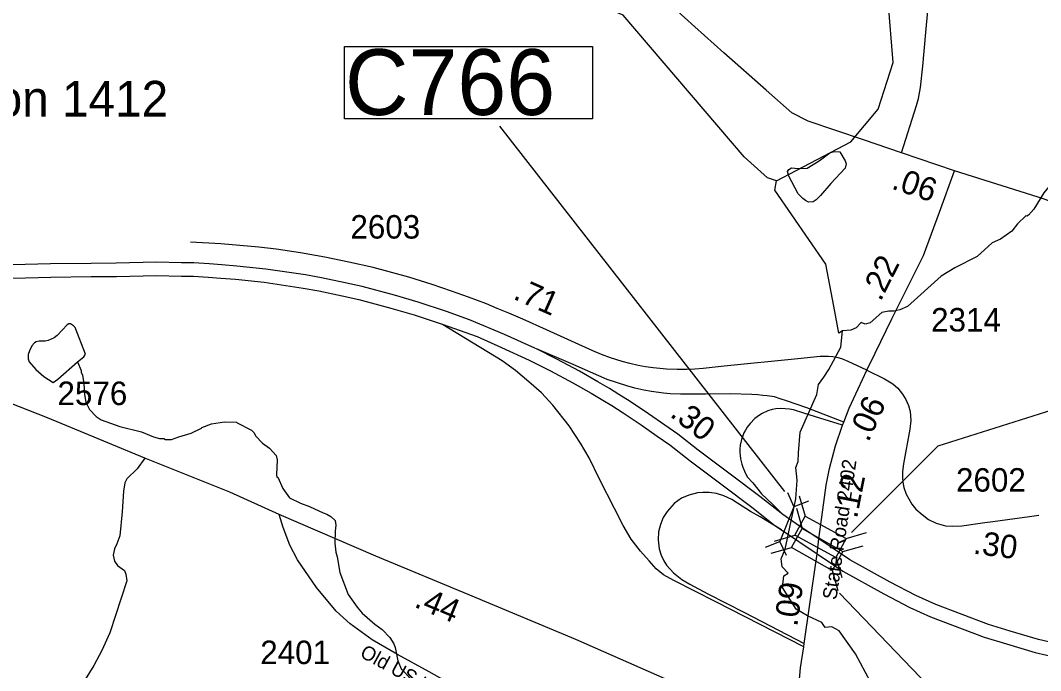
# Model space of a CAD drawing. Extents: x 1248224 to 1454986, y 825081 to 985870.
# Drawn here: x 1436386 to 1441819, y 875461 to 878922 of the extents above; entities that cross this region are included whole.
import ezdxf

# ---------------------------------------------------------------- set-up
doc = ezdxf.new("R2010")
doc.units = 0
for name, color, linetype in [('Exist Geographical Mountain Summit Elevation Number Label', 7, 'Continuous'), ('Exist Hydrographic Creek Single Shore', 7, 'Continuous'), ('Exist Hydrographic Misc Water Feature', 7, 'Continuous'), ('Exist Road Non-System Type 51', 7, 'Continuous'), ('Exist Road Primary Interstate Ramp 1 Lane Attributed', 7, 'Continuous'), ('Exist Road Primary US Divided Attributed', 7, 'Continuous'), ('Exist Road Primary US Mileage Hundredths English Label', 7, 'Continuous'), ('Exist Road Primary US Structure Culvert CELL', 7, 'Continuous'), ('Exist Road Primary US Structure Culvert Number Label', 7, 'Continuous'), ('Exist Road Primary US Structure Standard Bridge CELL', 7, 'Continuous'), ('Exist Road Primary US Structure Standard Bridge Number Label', 7, 'Continuous'), ('Exist Road Secondary Mileage Hundredths English Label', 7, 'Continuous'), ('Exist Road Secondary Type 41 Attributed', 7, 'Continuous'), ('Exist Road Secondary Type 51 Attributed', 7, 'Continuous'), ('Exist Road Secondary Type 51 Label', 7, 'Continuous'), ('Exist Road Secondary Type 51 Number Label', 7, 'Continuous')]:
    doc.layers.add(name, color=color, linetype=linetype)

msp = doc.modelspace()

# ---------------------------------------------------------------- linework, layer by layer
at = {"layer": 'Exist Hydrographic Creek Single Shore'}
for points in [[(1440412.8, 878067.4), (1440808.8, 878276), (1440953.8, 878450.4), (1441033.8, 878698.2), (1441006.8, 879023.8), (1440812.8, 879319.8), (1440781.8, 879461.7), (1440793.7, 880072.1), (1440680.8, 880665.3), (1440532.8, 880783.2), (1440383.7, 880845.2), (1440302.8, 880948.7), (1440308.8, 881280.1), (1440335.8, 881381.3), (1440322.7, 881548.9), (1440210.8, 881807.3), (1440224.4, 882520.5)], [(1440912.3, 875400.8), (1440833.5, 875550.1), (1440746.3, 875672.5), (1440707.7, 875694.3), (1440670.8, 875689.3), (1440654, 875716.1), (1440576.9, 875753), (1440516.5, 875788.2), (1440445.3, 875903.9), (1440452, 875965.9), (1440473.8, 875979.4), (1440441.9, 876012.9), (1440436.9, 876056.5), (1440457.8, 876106.6), (1440514.8, 876375.1), (1440522.4, 876474), (1440515.7, 876542.8), (1440527.4, 876574.6), (1440529.1, 876619.9), (1440539.2, 876730.6), (1440627.2, 876930.1), (1440635.6, 876983.8), (1440664.1, 877022.4), (1440690.9, 877064.3), (1440755.5, 877183.3), (1440763.8, 877269.1), (1440743.7, 877257.1), (1440718.6, 877401.3), (1440675, 877624.4), (1440403.7, 878018.3), (1440412.8, 878067.4)]]:
    msp.add_lwpolyline(points, dxfattribs=at)
at = {"layer": 'Exist Hydrographic Misc Water Feature'}
for points in [[(1440412.8, 878067.4), (1440363.8, 878084.7), (1440240.8, 878195.5), (1439596.8, 878950.5), (1439149.7, 879136.7), (1439001.8, 879231.7), (1438748.8, 879492.9), (1438492.8, 879639.2), (1437771.8, 879880.1), (1437591.8, 880031.6), (1437534.8, 880134.5), (1437539.8, 880377.3), (1437640.8, 880831.7)], [(1442214.9, 878935.7), (1442209.1, 878851.8), (1442186.6, 878740.2), (1442183.3, 878680.3), (1442184.8, 878656.2), (1442195.9, 878616), (1442218.9, 878567.4), (1442226.1, 878531.3), (1442215.2, 878491.6), (1442200.8, 878467.9), (1442129.4, 878405.5), (1442112.9, 878381.8), (1442098, 878346.1), (1442102, 878342), (1442068.6, 878278.7), (1442019.3, 878235.8), (1441958.9, 878201.1), (1441917.6, 878138.1), (1441915, 878114.1), (1441916.9, 878106.1), (1441908.4, 878082.2), (1441861.3, 878035.2), (1441836.6, 878003.8), (1441782.8, 877916.9)], [(1440470.8, 878117.3), (1440477.4, 878127.6), (1440491.6, 878137.2), (1440527.6, 878134.5), (1440575.5, 878135.4), (1440640.4, 878173.9), (1440697.3, 878216.7), (1440719.5, 878224.2), (1440750.3, 878222.4)], [(1440750.3, 878222.4), (1440778.4, 878174.8), (1440784.1, 878158.8), (1440777.5, 878134.9), (1440701.8, 878054.5), (1440646.4, 877989.8), (1440623.9, 877966.2), (1440607.6, 877956.6), (1440583.6, 877955.1), (1440567.8, 877963.4), (1440552.1, 877973.8), (1440528.6, 877998.4), (1440478.6, 878093.5), (1440470.8, 878117.3)], [(1441782.8, 877916.9), (1441754.1, 877885.5), (1441746, 877879.8), (1441740, 877881.9), (1441696.1, 877839.9), (1441666.2, 877799.5), (1441605.3, 877756.9), (1441560.9, 877737.8), (1441481.3, 877665.5), (1441362, 877604.2), (1441289, 877559.8), (1441109.6, 877399.8), (1441069.1, 877380.6), (1441037, 877373.3), (1441010.9, 877373.9), (1440972.8, 877366.8), (1440911.4, 877312.5), (1440884.6, 877305.8), (1440862.8, 877314.1), (1440837.6, 877285.6), (1440809.1, 877273.9), (1440763.8, 877269.1)], [(1436691.3, 877104), (1436723.9, 877131.3), (1436732.2, 877145.1), (1436677.3, 877286.4), (1436669.6, 877296.5), (1436653.8, 877306.9), (1436643.7, 877307.2), (1436635.6, 877301.4), (1436582.4, 877244.5), (1436566.1, 877232.9), (1436533.8, 877217.6), (1436517.7, 877213.9), (1436485.8, 877214.6), (1436469.7, 877211), (1436461.6, 877205.2), (1436447.2, 877189.5), (1436434.7, 877163.8), (1436428.2, 877143.9), (1436427.7, 877119.9), (1436433.4, 877103.8), (1436468.4, 877063), (1436511.7, 877026), (1436561, 876994.9), (1436585.4, 877012.3), (1436691.3, 877104)], [(1436691.3, 877104), (1436710.4, 877057.5), (1436710.2, 877049.5), (1436717.8, 877033.3), (1436724.8, 876989.3), (1436727.6, 876931.1), (1436734.7, 876889), (1436753.9, 876850.5), (1436789, 876813.7), (1436816.6, 876795.1), (1436915.9, 876760.9), (1437031.3, 876732.3), (1437094.7, 876704.9), (1437126.4, 876696.1), (1437150.4, 876695.6), (1437158.3, 876691.4), (1437190.3, 876690.8), (1437230.7, 876705.9), (1437295.1, 876724.4), (1437351.6, 876751.2), (1437351.7, 876755.2), (1437404.1, 876774.1), (1437472.4, 876784.5), (1437536.3, 876783.1), (1437539.8, 876779), (1437617.4, 876741.3), (1437629.1, 876729.1), (1437640.7, 876708.8), (1437675.9, 876671.9), (1437713.3, 876645.1), (1437748.5, 876606.3), (1437753.9, 876582.1), (1437750.2, 876502.3), (1437752, 876490.2), (1437757.9, 876490.1), (1437784.7, 876429.5), (1437819.5, 876380.7), (1437878.2, 876351.8), (1437926.6, 876334.2), (1437997.8, 876300.7), (1438017.7, 876294.2), (1438039.4, 876281.7), (1438062.9, 876259.2), (1438066.4, 876235.1), (1438061.7, 876203.2), (1438060.2, 876139.2), (1438065.3, 876091), (1438072.8, 876066.9), (1438086.9, 875983), (1438132.3, 875865.5), (1438178.9, 875798.4), (1438206.1, 875765.8), (1438272.9, 875708.3), (1438312.3, 875679.4), (1438353.4, 875636.5), (1438374.6, 875604), (1438382.2, 875583.8), (1438396.6, 875511.9), (1438415.6, 875467.1), (1438420.8, 875464.9), (1438461.1, 875419.1)]]:
    msp.add_lwpolyline(points, dxfattribs=at)
at = {"layer": 'Exist Road Non-System Type 51'}
msp.add_lwpolyline([(1437049.7, 876591.1), (1437007.4, 876534.8), (1436952.5, 876482.4), (1436942.6, 876460), (1436935.1, 876415.1), (1436927.6, 876305.3), (1436915.1, 876178.1), (1436900.2, 876135.7), (1436887.7, 876108.3), (1436880.3, 876075.9), (1436887.7, 876043.5), (1436902.7, 876021), (1436940.1, 875993.6), (1436947.5, 875973.6), (1436952.5, 875938.7), (1436862.8, 875661.9), (1436820.4, 875567.1), (1436778.1, 875487.3), (1436730.7, 875412.5), (1436685.9, 875360.1), (1436643.5, 875322.7), (1436601.1, 875292.7), (1436518.9, 875267.8)], dxfattribs=at)
at = {"layer": 'Exist Road Primary Interstate Ramp 1 Lane Attributed'}
for points in [[(1440557.3, 875587.4), (1440089.4, 875825.9), (1439865.8, 875939.8), (1439811, 875970.9), (1439771.2, 876002.1), (1439733.8, 876044.4), (1439688.2, 876096.7), (1439638.2, 876159.8), (1439595.6, 876233.3), (1439550, 876324.4), (1439469.2, 876480.1), (1439414.4, 876593.9), (1439369.1, 876671.1), (1439308.8, 876763.3), (1439222.4, 876874), (1439162, 876939.4), (1439093.3, 876998.1), (1439022.9, 877058.4), (1438951.6, 877110.4), (1438633.7, 877303.8)], [(1440770.7, 876783.2), (1440574.7, 876859.9), (1440465, 876897.6), (1440432.2, 876907.7), (1440402, 876917.7), (1440362, 876923.5), (1440340, 876926), (1440312.5, 876929.3), (1440281.7, 876931.2), (1440165.5, 876933.8), (1440035.1, 876932.7), (1439943.6, 876931.9), (1439900.7, 876933), (1439847, 876934.5), (1439810.1, 876938.5), (1439747.4, 876947.2), (1439706.2, 876954.5), (1439658.2, 876964.3), (1439614.9, 876976), (1439511.5, 877009.8), (1439317.3, 877094.8), (1439134, 877173)], [(1440764.5, 876767.3), (1440642.4, 876804.8), (1440558.7, 876832), (1440503.2, 876848.2), (1440481.2, 876852.2), (1440459.2, 876854.8), (1440432, 876856.3), (1440409.2, 876853.7), (1440389.2, 876850.8), (1440365.9, 876843.8), (1440336.7, 876830.2), (1440321.8, 876820.3), (1440296.8, 876801.9), (1440271.8, 876775.5), (1440256, 876756.4), (1440247.2, 876741.3), (1440239.2, 876726.1), (1440233.1, 876711.2), (1440225.7, 876691), (1440219.7, 876660.1), (1440217.5, 876638.8), (1440217.8, 876621.2), (1440219.7, 876608), (1440221.5, 876588.1), (1440228.5, 876559.5), (1440233.1, 876543.7), (1440241.7, 876522.4), (1440256, 876492.2), (1440286.9, 876460.3), (1440333.5, 876401.5), (1440391.1, 876347.5), (1440446.5, 876290.9)], [(1440439.9, 876209.4), (1440325.8, 876279.6), (1440274.8, 876306.8), (1440205, 876351.6), (1440174.5, 876372.1), (1440132.9, 876391.8), (1440093, 876403), (1440054.4, 876409.2), (1440020.8, 876409.2), (1439991, 876406.7), (1439945.5, 876395.5), (1439906.9, 876378.1), (1439868.3, 876349.4), (1439829.7, 876308.3), (1439808.6, 876275.9), (1439794.9, 876238.6), (1439784.9, 876198.7), (1439782.4, 876156.3), (1439788.6, 876109), (1439798.6, 876075.4), (1439812.3, 876045.5), (1439827.2, 876021.8), (1439864.6, 875981), (1439908.1, 875946.1), (1439951.7, 875920), (1440047.6, 875870.1), (1440241.6, 875769.7), (1440559.8, 875604.3)]]:
    msp.add_lwpolyline(points, dxfattribs=at)
at = {"layer": 'Exist Road Primary US Divided Attributed'}
for points in [[(1439134, 877173), (1439125.9, 877177), (1438963.8, 877250), (1438778.3, 877328.3), (1438655.8, 877372), (1438504.3, 877421.4), (1438379.1, 877458.8), (1438206.2, 877505.8), (1438115.1, 877525.5), (1437989.9, 877551.9), (1437904.3, 877567.3), (1437694.1, 877598), (1437539.3, 877614.5), (1437459.2, 877621.1), (1437391.1, 877625.5), (1437310.2, 877630.9), (1437244.3, 877630.9), (1437110.4, 877634.2), (1436896.7, 877629.8), (1436762.7, 877628.7), (1436546.8, 877626.5), (1436411.8, 877623.2), (1436114.7, 877615.5)], [(1436115.1, 877544.7), (1436413.5, 877552.4), (1436548, 877555.7), (1436763.4, 877557.9), (1436897.7, 877559), (1437110.3, 877563.4), (1437243.5, 877560.1), (1437307.8, 877560.1), (1437386.4, 877554.8), (1437454, 877550.4), (1437532.6, 877543.9), (1437685.2, 877527.7), (1437892.9, 877497.4), (1437976.3, 877482.4), (1438100.2, 877456.3), (1438189.4, 877436.9), (1438359.7, 877390.6), (1438483.1, 877353.8), (1438632.9, 877304.9)], [(1438632.9, 877304.9), (1438819.1, 877239.5), (1438948.2, 877181.1), (1439095.2, 877113.2), (1439209.7, 877055.9), (1439328.9, 876991.9), (1439426.4, 876936.8), (1439487.7, 876901.2), (1439535.8, 876871.3), (1439595.3, 876833.4), (1439691.8, 876769.4), (1439777.6, 876709.6), (1439844.2, 876662.3), (1439952.8, 876578), (1440123.2, 876449.4), (1440280.4, 876331.4), (1440404.5, 876233.8), (1440439.9, 876209.4)], [(1440446.5, 876290.9), (1440323.5, 876387.5), (1440165.8, 876506), (1439995.9, 876634.2), (1439886.4, 876719.2), (1439818.4, 876767.5), (1439731.6, 876828), (1439633.9, 876892.8), (1439573.5, 876931.2), (1439524.1, 876962), (1439461.6, 876998.2), (1439363.1, 877054), (1439242.3, 877118.8), (1439134, 877173)], [(1440638.3, 876161.3), (1440534.3, 876230.4), (1440446.5, 876290.9)], [(1440439.9, 876209.4), (1440628.4, 876082.8)], [(1441990.3, 875583.4), (1441807.5, 875626.1), (1441657.1, 875670.1), (1441541.8, 875706.3), (1441260.3, 875812.4), (1441153.8, 875860.7), (1441017.7, 875931), (1440802.8, 876050.5), (1440638.3, 876161.3)], [(1440628.4, 876082.8), (1440765.7, 875990), (1440984.2, 875868.6), (1441122.9, 875797), (1441233.1, 875746.9), (1441518.7, 875639.3), (1441636.5, 875602.3), (1441789.5, 875557.6), (1441976.2, 875513.9)]]:
    msp.add_lwpolyline(points, dxfattribs=at)
at = {"layer": 'Exist Road Primary US Structure Culvert CELL'}
for p, q in [((1440470.8, 876408.3), (1440505.3, 876332.5)), ((1440582.9, 876362.9), (1440505.3, 876332.5)), ((1440505.3, 876332.5), (1440430.8, 876148.6)), ((1440353.3, 876118.2), (1440430.8, 876148.6)), ((1440465.4, 876072.8), (1440430.8, 876148.6))]:
    msp.add_line(p, q, dxfattribs=at)
at = {"layer": 'Exist Road Primary US Structure Culvert Number Label'}
msp.add_line((1440456.3, 876414.3), (1438938.8, 878359.9), dxfattribs=at)
msp.add_lwpolyline([(1438111.6, 878783.5), (1439433.5, 878783.5), (1439433.5, 878398.8), (1438111.6, 878398.8)], close=True, dxfattribs=at)
at = {"layer": 'Exist Road Primary US Structure Standard Bridge CELL'}
for p, q in [((1440533.3, 876391.7), (1440565.4, 876283.2)), ((1440519.3, 876325.9), (1440549.5, 876216.8)), ((1440782.9, 876164.2), (1440891.4, 876196.3)), ((1440401.5, 876149.4), (1440510.1, 876181.5)), ((1440383.4, 876085.8), (1440492.5, 876116)), ((1440765, 876094.2), (1440874, 876124.4)), ((1440728.8, 876064.8), (1440760.9, 875956.3)), ((1440709.2, 875995.7), (1440739.4, 875886.6))]:
    msp.add_line(p, q, dxfattribs=at)
for points in [[(1440565.4, 876283.2), (1440783.1, 876164.7), (1440727.8, 876063), (1440510.1, 876181.5)], [(1440549.5, 876216.8), (1440765.2, 876094.7), (1440708.2, 875993.9), (1440492.5, 876116)]]:
    msp.add_lwpolyline(points, close=True, dxfattribs=at)
at = {"layer": 'Exist Road Primary US Structure Standard Bridge Number Label'}
msp.add_line((1440747.9, 875873.2), (1442575.5, 873971.8), dxfattribs=at)
msp.add_lwpolyline([(1440812.5, 876196.2), (1441274, 876657.7), (1441947.8, 876870)], dxfattribs=at)
at = {"layer": 'Exist Road Secondary Type 41 Attributed'}
msp.add_lwpolyline([(1441079, 878216.8), (1441157.2, 878469.3), (1441168, 878507.1), (1441179.6, 878564.1), (1441191.4, 878678.3), (1441208.4, 878856.9), (1441226.5, 879070.6), (1441239.5, 879218.5), (1441249.1, 879308.3), (1441297.1, 879711.7), (1441308.6, 879787.5), (1441323.1, 879919.2), (1441335.7, 880049), (1441345.4, 880134.9), (1441379, 880286.7), (1441427.3, 880541.7), (1441463.5, 880651), (1441495.5, 880746.4), (1441517.4, 880798.3)], dxfattribs=at)
at = {"layer": 'Exist Road Secondary Type 51 Attributed'}
msp.add_line((1441360.2, 878121.1), (1441079, 878216.8), dxfattribs=at)
for points in [[(1437764.8, 876292.3), (1437501.9, 876410.1), (1437049.7, 876591.1), (1436531.3, 876806.9), (1436189.1, 876938.8), (1435714.4, 877117.2), (1430092.5, 879241.1)], [(1441079, 878216.8), (1440875.4, 878286.2), (1440580.9, 878386.4), (1440494.2, 878430.7), (1440357.5, 878550.1), (1440132.3, 878748.6), (1439977.1, 878888.3), (1439867.4, 878986.6)], [(1440893.2, 877059.4), (1440937.8, 877149.8), (1441026.1, 877334), (1441195.4, 877671.1), (1441280.1, 877900.6), (1441360.2, 878121.1)], [(1444718.7, 876381.1), (1444451.4, 876475.5), (1444216.2, 876551.6), (1444153, 876577), (1444074.6, 876617.4), (1443996.2, 876672.1), (1443932.1, 876741), (1443780.1, 876902.7), (1443702.6, 876982.5), (1443405.6, 877310.6), (1443286.8, 877436.6), (1443267.8, 877455.7), (1443208.4, 877496.1), (1443118.1, 877536.5), (1442712.8, 877673.8), (1442499, 877745.1), (1441805.3, 877980.5), (1441360.2, 878121.1)], [(1440893.2, 877059.4), (1440794.8, 877106.8), (1440760.8, 877120.5), (1440741.1, 877126.1), (1440712.3, 877131.3), (1440689.9, 877133.4), (1440645.2, 877133), (1440526.1, 877120.5), (1440133.7, 877080.5), (1440021.9, 877068.9), (1439977.2, 877065.1), (1439934.6, 877063.3), (1439884.3, 877062.9), (1439827.6, 877065.1), (1439755.8, 877071.9), (1439715.8, 877078.4), (1439676.7, 877085.7), (1439630.7, 877096), (1439590.3, 877106.3), (1439529.3, 877126.1), (1439480.3, 877144.2), (1439435.1, 877163.1), (1439188.4, 877274.5), (1439061.1, 877330.8), (1438986.8, 877363.5), (1438925.3, 877388.9), (1438869, 877412.6), (1438772.7, 877448.7), (1438681.6, 877480.9), (1438578.4, 877516.2), (1438454.2, 877554.9), (1438264.2, 877606.1), (1438135.2, 877635.8), (1438007.1, 877662), (1437878.6, 877684.4), (1437748.3, 877703.7), (1437656.3, 877714.9), (1437454.3, 877733.4), (1437291.4, 877742.4)], [(1440770.7, 876783.2), (1440799.9, 876858.1), (1440847, 876961.5), (1440893.2, 877059.4)], [(1440893.2, 877059.4), (1440987.4, 877014.1), (1441032.1, 876987.4), (1441057.9, 876964.2), (1441082.8, 876932.4), (1441101.7, 876903.1), (1441114.6, 876871.3), (1441124.1, 876839.5), (1441127.5, 876792.2), (1441123.2, 876745.7), (1441088, 876560.8), (1441082.8, 876521.2), (1441082.8, 876488.5), (1441085.4, 876464.5), (1441090.5, 876435.2), (1441103.4, 876399.1), (1441116.3, 876375.9), (1441132.7, 876346.6), (1441155, 876320), (1441187.7, 876291.6), (1441222.1, 876265.8), (1441262.5, 876246), (1441312.4, 876232.2), (1441351.9, 876228.8), (1441399.2, 876230.5), (1441522.1, 876248.6), (1441564.3, 876254.6), (1441759.4, 876281.2), (1441810.1, 876288.1)], [(1440638.3, 876161.3), (1440658.6, 876316.2), (1440676.7, 876447.6), (1440694.1, 876536.7), (1440726.3, 876656.7), (1440764.5, 876767.3)], [(1440764.5, 876767.3), (1440770.7, 876783.2)], [(1439868.1, 874731.4), (1439545.5, 874915.3), (1439249.2, 875078.4), (1438818.6, 875310), (1438563.5, 875453.3), (1438394, 875545.6), (1438259.6, 875623.7), (1438142.8, 875709.4), (1438067.1, 875776.9), (1437963.4, 875903.7), (1437861.3, 876050.3), (1437821.8, 876127.8), (1437785.6, 876221.7), (1437764.8, 876292.3)], [(1439896.4, 875383.1), (1439774.7, 875435.6), (1439344.5, 875626.3), (1438792.5, 875856.2), (1438279.3, 876069.6), (1437764.8, 876292.3)], [(1440628.4, 876082.8), (1440638.3, 876161.3)], [(1440559.8, 875604.3), (1440588.1, 875801.6), (1440628.4, 876082.8)], [(1440557.3, 875587.4), (1440559.8, 875604.3)], [(1440488.6, 875128.9), (1440516.4, 875208.6), (1440541.2, 875474.7), (1440557.3, 875587.4)]]:
    msp.add_lwpolyline(points, dxfattribs=at)

# ---------------------------------------------------------------- texts
at = {"layer": 'Exist Geographical Mountain Summit Elevation Number Label'}
msp.add_text('Elevation 1412', height=190, dxfattribs=at).set_placement((1435492.1, 878410.2))
at = {"layer": 'Exist Road Primary US Mileage Hundredths English Label'}
msp.add_text('.30', height=125, rotation=322.1818, dxfattribs=at).set_placement((1439839.9, 876817.6))
at = {"layer": 'Exist Road Primary US Structure Culvert Number Label'}
msp.add_text('C766', height=350, dxfattribs=at).set_placement((1438114.8, 878418.5))
at = {"layer": 'Exist Road Secondary Mileage Hundredths English Label'}
for s, rotation, p in [('.06', 341.1935, (1441019.7, 878027.9)), ('.22', 63.3363, (1440966.9, 877422.1)), ('.71', 336.117, (1439005.2, 877441.5)), ('.06', 65.4729, (1440901.6, 876672.8)), ('.12', 78.969, (1440841, 876266.5)), ('.30', 352.4776, (1441456.3, 876083.8)), ('.09', 81.8307, (1440522.6, 875691.9)), ('.44', 337.4238, (1438477.9, 875801.6))]:
    msp.add_text(s, height=125, rotation=rotation, dxfattribs=at).set_placement(p)
at = {"layer": 'Exist Road Secondary Type 51 Label'}
for s, rotation, p in [('State Road 2402', 81.761, (1440731.3, 875834.5)), ('Old US Hwy 421', 331.3384, (1438189.4, 875537))]:
    msp.add_text(s, height=75, rotation=rotation, dxfattribs=at).set_placement(p)
at = {"layer": 'Exist Road Secondary Type 51 Number Label'}
for s, p in [('2603', (1438143.6, 877760.6)), ('2314', (1441235.6, 877265.9)), ('2576', (1436583.8, 876874.3)), ('2602', (1441368.3, 876413.4)), ('2401', (1437663.5, 875495.2))]:
    msp.add_text(s, height=125, dxfattribs=at).set_placement(p)

doc.saveas('drawing.dxf')
